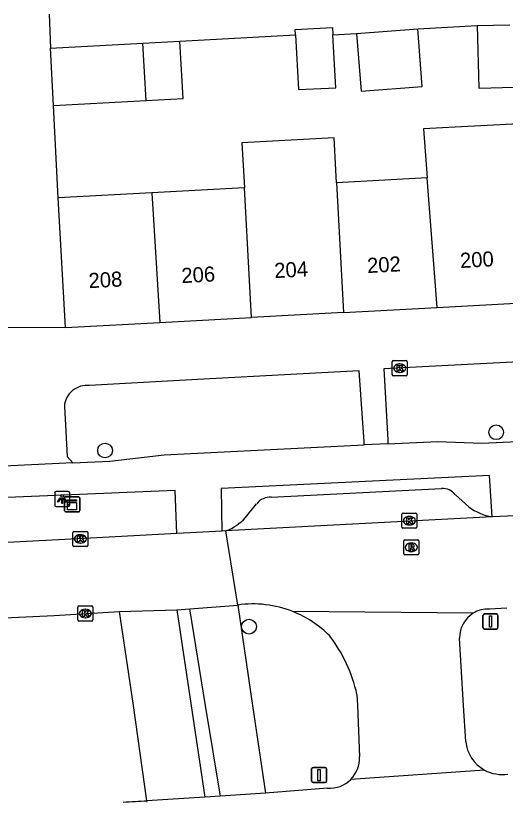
# Model space of a CAD drawing. Extents: x 162250 to 162654, y 380744 to 381605.
# Drawn here: x 162441.5 to 162473.9, y 380743.6 to 380795.6 of the extents above; entities that cross this region are included whole.
import ezdxf

# ---------------------------------------------------------------- set-up
doc = ezdxf.new("R2010")
doc.units = 0
for name, color, linetype in [('IMGEO_Boom', 7, 'Continuous'), ('IMGEO_Fietspad_open', 7, 'Continuous'), ('IMGEO_Kast', 7, 'Continuous'), ('IMGEO_Kolk', 7, 'Continuous'), ('IMGEO_Lichtpunt', 7, 'Continuous'), ('IMGEO_Muur', 7, 'Continuous'), ('IMGEO_Pand', 7, 'Continuous'), ('IMGEO_Pand_nummerreeks', 7, 'Continuous'), ('IMGEO_Parkeervlak_open', 7, 'Continuous'), ('IMGEO_Rijbaan_lokaal_gesloten', 7, 'Continuous'), ('IMGEO_Rioolput', 7, 'Continuous'), ('IMGEO_Verkeersbordpaal', 7, 'Continuous'), ('IMGEO_Voetpad_open', 7, 'Continuous')]:
    doc.layers.add(name, color=color, linetype=linetype)

msp = doc.modelspace()

# ---------------------------------------------------------------- linework, layer by layer
at = {"layer": 'IMGEO_Boom'}
for centre in [(162473.272, 380768.075), (162447.398, 380766.867), (162456.92, 380755.211)]:
    msp.add_circle(centre, 0.489, dxfattribs=at)
at = {"layer": 'IMGEO_Fietspad_open'}
for points in [[(162466.113, 380767.309), (162469.412, 380767.47), (162472.316, 380767.359), (162487.935, 380768.078)], [(162445.273, 380766.041), (162447.722, 380766.158), (162451.303, 380766.589), (162464.549, 380767.233)], [(162466.113, 380767.309), (162464.549, 380767.233)], [(162445.273, 380766.041), (162428.839, 380765.256)], [(162473.011, 380762.481), (162472.837, 380765.221), (162455.069, 380764.348), (162455.128, 380761.538)], [(162452.142, 380761.365), (162452.031, 380764.216), (162419.825, 380762.873)], [(162456.171, 380756.641), (162457.155, 380750), (162458.007, 380744.196)], [(162455.03, 380744.003), (162454.038, 380750), (162452.998, 380756.389)]]:
    msp.add_lwpolyline(points, dxfattribs=at)
at = {"layer": 'IMGEO_Kast'}
for p, q in [((162444.719, 380762.883), (162444.719, 380763.724)), ((162444.719, 380763.724), (162444.719, 380762.883)), ((162444.794, 380763.808), (162445.635, 380763.808)), ((162445.635, 380763.808), (162444.794, 380763.808)), ((162445.719, 380763.733), (162445.719, 380762.892)), ((162445.719, 380762.892), (162445.719, 380763.733)), ((162445.644, 380762.808), (162444.803, 380762.808)), ((162444.803, 380762.808), (162445.644, 380762.808))]:
    msp.add_line(p, q, dxfattribs=at)
for points in [[(162444.914, 380763.598), (162445.514, 380763.598), (162445.514, 380763.513), (162444.914, 380763.513), (162444.914, 380763.598)], [(162444.914, 380763.423), (162445.514, 380763.423), (162445.514, 380762.934), (162444.914, 380762.934), (162444.914, 380763.423)]]:
    msp.add_lwpolyline(points, dxfattribs=at)
msp.add_circle((162444.998, 380763.272), 0.0377, dxfattribs=at)
for centre, start, end in [((162444.797, 380763.73), 92.4484, 184.2845), ((162444.797, 380763.73), 92.4484, 184.2845), ((162445.641, 380763.73), 2.4484, 94.2845), ((162445.641, 380763.73), 2.4484, 94.2845), ((162444.797, 380762.886), 182.4484, 274.2845), ((162444.797, 380762.886), 182.4484, 274.2845), ((162445.641, 380762.886), 272.4484, 4.2845), ((162445.641, 380762.886), 272.4484, 4.2845)]:
    msp.add_arc(centre, 0.0779, start, end, dxfattribs=at)
at = {"layer": 'IMGEO_Kolk'}
for p, q in [((162466.392, 380771.891), (162466.392, 380772.743)), ((162466.467, 380772.817), (162467.319, 380772.817)), ((162467.393, 380772.743), (162467.393, 380771.891)), ((162466.88, 380772.597), (162466.905, 380772.597)), ((162467.319, 380771.817), (162466.467, 380771.817)), ((162466.903, 380772.037), (162466.878, 380772.037)), ((162467.032, 380761.795), (162467.032, 380762.647)), ((162467.107, 380762.721), (162467.959, 380762.721)), ((162467.52, 380762.501), (162467.545, 380762.501)), ((162468.033, 380762.647), (162468.033, 380761.795)), ((162467.543, 380761.941), (162467.518, 380761.941)), ((162445.26, 380760.591), (162445.26, 380761.443)), ((162445.335, 380761.517), (162446.187, 380761.517)), ((162445.748, 380761.297), (162445.773, 380761.297)), ((162446.261, 380761.443), (162446.261, 380760.591)), ((162467.959, 380761.721), (162467.107, 380761.721)), ((162446.187, 380760.517), (162445.335, 380760.517)), ((162445.771, 380760.737), (162445.746, 380760.737)), ((162445.593, 380755.653), (162445.593, 380756.505)), ((162445.668, 380756.579), (162446.52, 380756.579)), ((162446.081, 380756.359), (162446.106, 380756.359)), ((162446.594, 380756.505), (162446.594, 380755.653)), ((162446.52, 380755.579), (162445.668, 380755.579)), ((162446.104, 380755.799), (162446.079, 380755.799))]:
    msp.add_line(p, q, dxfattribs=at)
for points in [[(162466.392, 380771.891), (162466.392, 380772.743)], [(162466.467, 380772.817), (162467.319, 380772.817)], [(162467.393, 380772.743), (162467.393, 380771.891)], [(162466.713, 380772.517), (162466.836, 380772.517), (162466.836, 380772.366), (162466.966, 380772.517), (162467.13, 380772.517), (162466.984, 380772.366), (162467.137, 380772.117), (162466.985, 380772.117), (162466.9, 380772.281), (162466.836, 380772.214), (162466.836, 380772.117), (162466.713, 380772.117), (162466.713, 380772.517)], [(162467.319, 380771.817), (162466.467, 380771.817)], [(162467.032, 380761.795), (162467.032, 380762.647)], [(162467.107, 380762.721), (162467.959, 380762.721)], [(162467.353, 380762.421), (162467.476, 380762.421), (162467.476, 380762.27), (162467.606, 380762.421), (162467.77, 380762.421), (162467.624, 380762.27), (162467.777, 380762.021), (162467.625, 380762.021), (162467.54, 380762.185), (162467.476, 380762.118), (162467.476, 380762.021), (162467.353, 380762.021), (162467.353, 380762.421)], [(162468.033, 380762.647), (162468.033, 380761.795)], [(162445.26, 380760.591), (162445.26, 380761.443)], [(162445.335, 380761.517), (162446.187, 380761.517)], [(162446.261, 380761.443), (162446.261, 380760.591)], [(162467.959, 380761.721), (162467.107, 380761.721)], [(162445.581, 380761.217), (162445.704, 380761.217), (162445.704, 380761.066), (162445.834, 380761.217), (162445.998, 380761.217), (162445.852, 380761.066), (162446.005, 380760.817), (162445.853, 380760.817), (162445.768, 380760.981), (162445.704, 380760.914), (162445.704, 380760.817), (162445.581, 380760.817), (162445.581, 380761.217)], [(162446.187, 380760.517), (162445.335, 380760.517)], [(162445.593, 380755.653), (162445.593, 380756.505)], [(162445.668, 380756.579), (162446.52, 380756.579)], [(162445.914, 380756.279), (162446.037, 380756.279), (162446.037, 380756.128), (162446.167, 380756.279), (162446.331, 380756.279), (162446.185, 380756.128), (162446.338, 380755.879), (162446.186, 380755.879), (162446.101, 380756.043), (162446.037, 380755.976), (162446.037, 380755.879), (162445.914, 380755.879), (162445.914, 380756.279)], [(162446.594, 380756.505), (162446.594, 380755.653)], [(162446.52, 380755.579), (162445.668, 380755.579)]]:
    msp.add_lwpolyline(points, dxfattribs=at)
for centre, start, end in [((162466.469, 380772.741), 91.552, 178.448), ((162466.469, 380772.741), 91.552, 178.448), ((162467.317, 380772.741), 1.552, 88.448), ((162467.317, 380772.741), 1.552, 88.448), ((162466.469, 380771.893), 181.552, 268.448), ((162466.469, 380771.893), 181.552, 268.448), ((162467.317, 380771.893), 271.552, 358.448), ((162467.317, 380771.893), 271.552, 358.448), ((162467.109, 380762.645), 91.552, 178.448), ((162467.109, 380762.645), 91.552, 178.448), ((162467.957, 380762.645), 1.552, 88.448), ((162467.957, 380762.645), 1.552, 88.448), ((162445.337, 380761.441), 91.552, 178.448), ((162445.337, 380761.441), 91.552, 178.448), ((162446.185, 380761.441), 1.552, 88.448), ((162446.185, 380761.441), 1.552, 88.448), ((162467.109, 380761.797), 181.552, 268.448), ((162467.109, 380761.797), 181.552, 268.448), ((162467.957, 380761.797), 271.552, 358.448), ((162467.957, 380761.797), 271.552, 358.448), ((162445.337, 380760.593), 181.552, 268.448), ((162445.337, 380760.593), 181.552, 268.448), ((162446.185, 380760.593), 271.552, 358.448), ((162446.185, 380760.593), 271.552, 358.448), ((162445.67, 380756.503), 91.552, 178.448), ((162445.67, 380756.503), 91.552, 178.448), ((162446.518, 380756.503), 1.552, 88.448), ((162446.518, 380756.503), 1.552, 88.448), ((162445.67, 380755.655), 181.552, 268.448), ((162445.67, 380755.655), 181.552, 268.448), ((162446.518, 380755.655), 271.552, 358.448), ((162446.518, 380755.655), 271.552, 358.448)]:
    msp.add_arc(centre, 0.0765, start, end, dxfattribs=at)
for centre, major_axis, ratio, start_param, end_param in [((162466.879, 380772.317), (-0.387, 0.002), 0.722429, 4.712389, 7.853982), ((162466.904, 380772.317), (-0.39, 0.002), 0.717154, 1.570796, 4.712389), ((162467.519, 380762.221), (-0.387, 0.002), 0.722429, 4.712389, 7.853982), ((162467.544, 380762.221), (-0.39, 0.002), 0.717154, 1.570796, 4.712389), ((162445.747, 380761.017), (-0.387, 0.002), 0.722429, 4.712389, 7.853982), ((162445.772, 380761.017), (-0.39, 0.002), 0.717154, 1.570796, 4.712389), ((162446.08, 380756.079), (-0.387, 0.002), 0.722429, 4.712389, 7.853982), ((162446.105, 380756.079), (-0.39, 0.002), 0.717154, 1.570796, 4.712389)]:
    msp.add_ellipse(centre, major_axis=major_axis, ratio=ratio, start_param=start_param, end_param=end_param, dxfattribs=at)
at = {"layer": 'IMGEO_Lichtpunt'}
for p, q in [((162444.062, 380764.064), (162444.062, 380763.257)), ((162444.062, 380764.064), (162444.062, 380763.257)), ((162444.964, 380764.159), (162444.156, 380764.159)), ((162444.964, 380764.159), (162444.156, 380764.159)), ((162445.058, 380763.257), (162445.058, 380764.064)), ((162445.058, 380763.257), (162445.058, 380764.064)), ((162444.156, 380763.163), (162444.964, 380763.163)), ((162444.156, 380763.163), (162444.964, 380763.163))]:
    msp.add_line(p, q, dxfattribs=at)
for points in [[(162444.436, 380763.728), (162444.475, 380763.7), (162444.287, 380763.438), (162444.249, 380763.465), (162444.436, 380763.728)], [(162444.538, 380763.68), (162444.585, 380763.68), (162444.585, 380763.358), (162444.538, 380763.358), (162444.538, 380763.68)], [(162444.648, 380763.7), (162444.686, 380763.727), (162444.873, 380763.465), (162444.834, 380763.437), (162444.648, 380763.7)]]:
    msp.add_lwpolyline(points, dxfattribs=at)
msp.add_circle((162444.561, 380763.862), 0.0994, dxfattribs=at)
for centre, start, end in [((162444.156, 380764.064), 90, 180), ((162444.156, 380764.064), 90, 180), ((162444.964, 380764.064), 0, 90), ((162444.964, 380764.064), 0, 90), ((162444.156, 380763.257), 180, 270), ((162444.156, 380763.257), 180, 270), ((162444.964, 380763.257), 270, 0), ((162444.964, 380763.257), 270, 360)]:
    msp.add_arc(centre, 0.0946, start, end, dxfattribs=at)
at = {"layer": 'IMGEO_Muur'}
msp.add_lwpolyline([(162444.304, 380783.586), (162443.983, 380789.69)], dxfattribs=at)
at = {"layer": 'IMGEO_Pand'}
for points in [[(162459.987, 380794.367), (162459.968, 380794.717), (162462.444, 380794.853), (162462.47, 380794.375)], [(162464.036, 380794.462), (162468.089, 380794.776)], [(162464.036, 380794.462), (162464.332, 380790.64), (162468.385, 380790.953), (162468.089, 380794.776)], [(162472.005, 380794.982), (162474.167, 380795.042)], [(162472.005, 380794.982), (162472.12, 380790.853), (162474.49, 380790.919)], [(162459.987, 380794.367), (162460.187, 380790.753), (162462.665, 380790.861), (162462.47, 380794.375)], [(162443.777, 380793.484), (162449.889, 380793.816)], [(162449.889, 380793.816), (162452.346, 380793.95)], [(162450.122, 380790.023), (162449.889, 380793.816)], [(162450.122, 380790.023), (162452.553, 380790.155), (162452.346, 380793.95)], [(162443.983, 380789.69), (162443.777, 380793.484)], [(162443.983, 380789.69), (162450.122, 380790.023)], [(162474.783, 380788.123), (162474.764, 380788.493), (162468.465, 380788.151), (162468.715, 380784.912)], [(162462.706, 380784.586), (162462.544, 380787.558), (162456.449, 380787.227), (162456.611, 380784.255)], [(162468.715, 380784.912), (162462.706, 380784.586)], [(162469.376, 380776.333), (162468.715, 380784.912)], [(162456.611, 380784.255), (162450.497, 380783.923)], [(162457.089, 380775.665), (162456.611, 380784.255)], [(162462.706, 380784.586), (162463.172, 380775.996)], [(162450.497, 380783.923), (162444.304, 380783.586)], [(162450.497, 380783.923), (162451.025, 380775.336)], [(162444.771, 380774.996), (162444.304, 380783.586)], [(162469.376, 380776.333), (162475.394, 380776.66)], [(162463.172, 380775.996), (162457.089, 380775.665)], [(162463.172, 380775.996), (162469.376, 380776.333)], [(162451.025, 380775.336), (162457.089, 380775.665)], [(162444.771, 380774.996), (162451.025, 380775.336)]]:
    msp.add_lwpolyline(points, dxfattribs=at)
at = {"layer": 'IMGEO_Parkeervlak_open'}
for points in [[(162458.393, 380763.772), (162469.646, 380764.353)], [(162470.57, 380763.928), (162471.467, 380763.136)], [(162456.696, 380762.423), (162457.426, 380763.346)]]:
    msp.add_lwpolyline(points, dxfattribs=at)
for centre, radius, start, end in [((162469.732, 380763.323), 1.033, 35.8207, 94.7786), ((162458.313, 380762.644), 1.131, 85.9281, 141.6225), ((162473.587, 380765.987), 3.553, 233.3598, 260.6646), ((162454.215, 380764.736), 3.392, 290.268, 317.0109)]:
    msp.add_arc(centre, radius, start, end, dxfattribs=at)
at = {"layer": 'IMGEO_Rijbaan_lokaal_gesloten'}
for points in [[(162473.011, 380762.481), (162455.39, 380761.554)], [(162476.025, 380762.613), (162473.011, 380762.481)], [(162452.142, 380761.365), (162446.861, 380761.09), (162430.325, 380760.229)], [(162455.128, 380761.538), (162453.016, 380761.41), (162452.142, 380761.365)], [(162455.39, 380761.554), (162455.128, 380761.538)], [(162456.171, 380756.641), (162455.39, 380761.554)], [(162452.998, 380756.389), (162456.171, 380756.641)], [(162423.757, 380754.99), (162444.027, 380755.938), (162448.355, 380756.215)], [(162448.355, 380756.215), (162452.155, 380756.323)], [(162452.155, 380756.323), (162452.998, 380756.389)], [(162471.751, 380756.099), (162459.811, 380756.214)], [(162473.985, 380756.43), (162472.823, 380756.374)], [(162471.258, 380747.616), (162471.114, 380750), (162470.846, 380754.456)], [(162464.061, 380750.727), (162464.089, 380750), (162464.22, 380746.587)], [(162472.502, 380745.724), (162463.651, 380745.101)], [(162458.007, 380744.196), (162455.03, 380744.003)], [(162462.106, 380744.523), (162458.007, 380744.196)], [(162453.998, 380743.936), (162450.17, 380743.689)], [(162450.181, 380743.589), (162450.17, 380743.689)], [(162455.03, 380744.003), (162453.998, 380743.936)]]:
    msp.add_lwpolyline(points, dxfattribs=at)
for centre, radius, start, end in [((162457.182, 380749.534), 7.179, 68.5207, 98.0979), ((162457.187, 380749.555), 7.157, 44.7286, 68.4951), ((162472.74, 380754.483), 1.894, 121.4766, 180.8296), ((162472.735, 380754.489), 1.887, 87.3381, 121.4375), ((162454.226, 380748.521), 10.079, 12.6414, 37.0348), ((162473.655, 380747.837), 2.408, 185.2739, 241.3764), ((162462.25, 380746.489), 1.972, 315.2551, 2.8405), ((162473.659, 380747.828), 2.402, 241.186, 279.1169), ((162462.258, 380746.471), 1.954, 265.5458, 315.4769), ((162423.701, 381198.036), 455.118, 273.13491, 273.33415)]:
    msp.add_arc(centre, radius, start, end, dxfattribs=at)
at = {"layer": 'IMGEO_Rioolput'}
for p, q in [((162467.154, 380760.036), (162467.154, 380760.888)), ((162467.229, 380760.962), (162468.081, 380760.962)), ((162468.155, 380760.888), (162468.155, 380760.036)), ((162467.642, 380760.742), (162467.667, 380760.742)), ((162468.081, 380759.962), (162467.229, 380759.962)), ((162467.665, 380760.182), (162467.64, 380760.182))]:
    msp.add_line(p, q, dxfattribs=at)
for points in [[(162467.154, 380760.036), (162467.154, 380760.888)], [(162467.229, 380760.962), (162468.081, 380760.962)], [(162468.155, 380760.888), (162468.155, 380760.036)], [(162467.743, 380760.66), (162467.491, 380760.662), (162467.491, 380760.262)], [(162467.491, 380760.262), (162467.615, 380760.262), (162467.615, 380760.424), (162467.626, 380760.424)], [(162467.669, 380760.581), (162467.615, 380760.581), (162467.615, 380760.5)], [(162467.615, 380760.5), (162467.667, 380760.5)], [(162467.673, 380760.395), (162467.744, 380760.262), (162467.884, 380760.262), (162467.819, 380760.388)], [(162468.081, 380759.962), (162467.229, 380759.962)]]:
    msp.add_lwpolyline(points, dxfattribs=at)
for centre, radius, start, end in [((162467.231, 380760.886), 0.0765, 91.552, 178.448), ((162467.231, 380760.886), 0.0765, 91.552, 178.448), ((162468.079, 380760.886), 0.0765, 1.552, 88.448), ((162468.079, 380760.886), 0.0765, 1.552, 88.448), ((162467.625, 380760.371), 0.0533, 26.0293, 88.6989), ((162467.651, 380760.689), 0.19, 274.7715, 282.9687), ((162467.675, 380760.485), 0.0964, 77.0061, 93.1865), ((162467.689, 380760.542), 0.0378, 276.6634, 79.6772), ((162467.742, 380760.55), 0.109, 350.3612, 89.416), ((162467.74, 380760.55), 0.112, 277.5842, 350.9817), ((162467.724, 380760.335), 0.108, 29.5134, 73.7905), ((162467.231, 380760.038), 0.0765, 181.552, 268.448), ((162467.231, 380760.038), 0.0765, 181.552, 268.448), ((162468.079, 380760.038), 0.0765, 271.552, 358.448), ((162468.079, 380760.038), 0.0765, 271.552, 358.448)]:
    msp.add_arc(centre, radius, start, end, dxfattribs=at)
for centre, major_axis, ratio, start_param, end_param in [((162467.641, 380760.462), (-0.387, 0.002), 0.722429, 4.712389, 7.853982), ((162467.666, 380760.462), (-0.39, 0.002), 0.717154, 1.570796, 4.712389)]:
    msp.add_ellipse(centre, major_axis=major_axis, ratio=ratio, start_param=start_param, end_param=end_param, dxfattribs=at)
at = {"layer": 'IMGEO_Verkeersbordpaal'}
for p, q in [((162472.4, 380755.148), (162472.4, 380755.948)), ((162472.4, 380755.948), (162472.4, 380755.148)), ((162472.5, 380756.048), (162473.29, 380756.048)), ((162473.29, 380756.048), (162472.5, 380756.048)), ((162473.39, 380755.948), (162473.39, 380755.148)), ((162473.39, 380755.148), (162473.39, 380755.948)), ((162473.29, 380755.048), (162472.5, 380755.048)), ((162472.5, 380755.048), (162473.29, 380755.048)), ((162461.063, 380744.992), (162461.063, 380745.792)), ((162461.063, 380745.792), (162461.063, 380744.992)), ((162461.163, 380745.892), (162461.953, 380745.892)), ((162461.953, 380745.892), (162461.163, 380745.892)), ((162462.053, 380745.792), (162462.053, 380744.992)), ((162462.053, 380744.992), (162462.053, 380745.792)), ((162461.953, 380744.892), (162461.163, 380744.892)), ((162461.163, 380744.892), (162461.953, 380744.892))]:
    msp.add_line(p, q, dxfattribs=at)
for points in [[(162472.82, 380755.923), (162472.97, 380755.923), (162472.97, 380755.173), (162472.82, 380755.173), (162472.82, 380755.923)], [(162461.483, 380745.767), (162461.633, 380745.767), (162461.633, 380745.017), (162461.483, 380745.017), (162461.483, 380745.767)]]:
    msp.add_lwpolyline(points, dxfattribs=at)
for centre, start, end in [((162472.5, 380755.948), 90, 180), ((162472.5, 380755.948), 90, 180), ((162473.29, 380755.948), 0, 90), ((162473.29, 380755.948), 360, 90), ((162472.5, 380755.148), 180, 270), ((162472.5, 380755.148), 180, 270), ((162473.29, 380755.148), 270, 0), ((162473.29, 380755.148), 270, 0), ((162461.163, 380745.792), 90, 180), ((162461.163, 380745.792), 90, 180), ((162461.953, 380745.792), 0, 90), ((162461.953, 380745.792), 360, 90), ((162461.163, 380744.992), 180, 270), ((162461.163, 380744.992), 180, 270), ((162461.953, 380744.992), 270, 0), ((162461.953, 380744.992), 270, 0)]:
    msp.add_arc(centre, 0.1, start, end, dxfattribs=at)
at = {"layer": 'IMGEO_Voetpad_open'}
for points in [[(162443.703, 380795.742), (162443.777, 380793.484)], [(162468.089, 380794.776), (162472.005, 380794.982)], [(162452.346, 380793.95), (162459.987, 380794.367)], [(162462.47, 380794.375), (162464.036, 380794.462)], [(162444.304, 380783.586), (162443.983, 380789.69)], [(162439.062, 380775.037), (162444.771, 380774.996)], [(162486.276, 380773.368), (162477.761, 380772.884), (162465.837, 380772.261), (162466.099, 380767.579), (162466.113, 380767.309)], [(162464.549, 380767.233), (162464.535, 380767.445), (162464.218, 380772.136), (162453.503, 380771.568), (162446.376, 380771.16)], [(162444.703, 380769.785), (162444.895, 380766.475), (162445.273, 380766.041)], [(162450.17, 380743.689), (162449.284, 380750), (162448.355, 380756.215)], [(162452.155, 380756.323), (162453.998, 380743.936)]]:
    msp.add_lwpolyline(points, dxfattribs=at)
msp.add_arc((162446.189, 380769.683), 1.489, 82.7755, 176.0565, dxfattribs=at)

# ---------------------------------------------------------------- texts
at = {"layer": 'IMGEO_Pand_nummerreeks'}
for s, rotation, p in [('200', 3.1112, (162470.907, 380778.94)), ('202', 3.1112, (162464.758, 380778.606)), ('206', 3.1106, (162452.473, 380777.939)), ('204', 3.1112, (162458.617, 380778.272)), ('208', 3.1106, (162446.332, 380777.605))]:
    msp.add_text(s, height=1, rotation=rotation, dxfattribs=at).set_placement(p)

doc.saveas('drawing.dxf')
